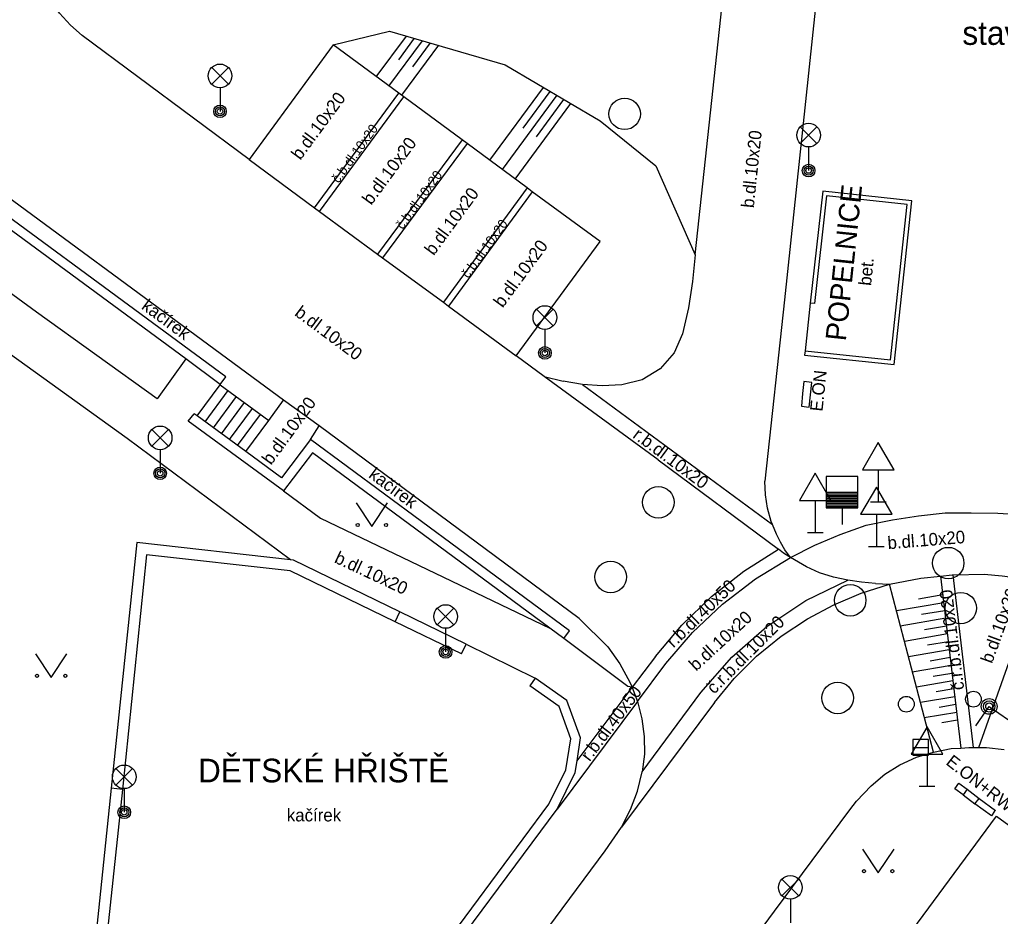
# Model space of a CAD drawing. Extents: x -598233 to -596890, y -1157848 to -1156431.
# Drawn here: x -597684.57 to -597653.44, y -1156817.51 to -1156789.04 of the extents above; entities that cross this region are included whole.
import ezdxf

# ---------------------------------------------------------------- set-up
doc = ezdxf.new("R2010")
doc.units = 0
for name, color, linetype in [('Level 10', 7, 'Continuous'), ('Level 11', 7, 'Continuous'), ('Level 14', 7, 'Continuous'), ('Level 15', 7, 'Continuous'), ('Level 24', 7, 'Continuous'), ('Level 27', 7, 'Continuous'), ('Level 28', 7, 'Continuous'), ('Level 31', 7, 'Continuous'), ('Level 33', 7, 'Continuous'), ('Level 34', 7, 'Continuous'), ('Level 36', 7, 'Continuous'), ('Level 40', 7, 'Continuous'), ('Level 41', 7, 'Continuous'), ('Level 42', 7, 'Continuous'), ('Level 5', 7, 'Continuous'), ('Level 7', 7, 'Continuous'), ('Level 8', 7, 'Continuous')]:
    doc.layers.add(name, color=color, linetype=linetype)

msp = doc.modelspace()

# ---------------------------------------------------------------- linework, layer by layer
at = {"layer": 'Level 10'}
for points in [[(-597658.75, -1156783.33), (-597660.3, -1156797.93)], [(-597663.13, -1156796.51), (-597662.2, -1156787.87), (-597662.15, -1156787.37)], [(-597682.58, -1156789.54), (-597682.96, -1156789.21), (-597683.3, -1156788.83), (-597683.58, -1156788.4), (-597683.81, -1156787.95)], [(-597677.29, -1156793.48), (-597682.58, -1156789.54)], [(-597674.62, -1156789.84), (-597677.29, -1156793.48)], [(-597666.15, -1156796.08), (-597668.3, -1156794.5), (-597668.46, -1156794.38), (-597670.37, -1156792.97), (-597670.53, -1156792.85), (-597672.38, -1156791.49), (-597672.54, -1156791.37), (-597674.62, -1156789.84)], [(-597676.19, -1156801.12), (-597687.98, -1156792.44)], [(-597668.81, -1156799.71), (-597666.15, -1156796.08)], [(-597663.13, -1156796.51), (-597663.21, -1156797.35), (-597663.34, -1156798.19), (-597663.53, -1156799.01)], [(-597660.3, -1156797.93), (-597660.92, -1156803.69)], [(-597663.53, -1156799.01), (-597663.8, -1156799.62), (-597664.24, -1156800.12), (-597664.81, -1156800.47), (-597665.46, -1156800.63)], [(-597667.92, -1156800.37), (-597668.81, -1156799.71)], [(-597667.92, -1156800.37), (-597667.32, -1156800.52)], [(-597665.46, -1156800.63), (-597666.08, -1156800.66), (-597666.71, -1156800.62), (-597667.32, -1156800.52)], [(-597675.06, -1156801.93), (-597676.19, -1156801.12)], [(-597666.81, -1156808.05), (-597675.06, -1156801.93)], [(-597660.55, -1156805.37), (-597660.68, -1156805.06), (-597660.72, -1156804.97), (-597660.83, -1156804.55), (-597660.9, -1156804.12), (-597660.92, -1156803.69)], [(-597660.42, -1156805.63), (-597660.55, -1156805.37)], [(-597660.28, -1156805.87), (-597660.42, -1156805.63)], [(-597660.11, -1156806.11), (-597660.28, -1156805.87)], [(-597658.29, -1156806.83), (-597658.74, -1156806.74), (-597659.18, -1156806.6), (-597659.6, -1156806.41), (-597660.11, -1156806.11)], [(-597657.41, -1156806.94), (-597657.85, -1156806.9), (-597658.29, -1156806.83)], [(-597656.96, -1156806.96), (-597655.97, -1156806.77)], [(-597655.97, -1156806.77), (-597655.34, -1156806.7), (-597654.97, -1156806.66), (-597654.94, -1156806.66), (-597653.96, -1156806.64)], [(-597653.96, -1156806.64), (-597653.39, -1156806.69), (-597652.83, -1156806.77), (-597652.27, -1156806.88)], [(-597657.41, -1156806.94), (-597656.96, -1156806.96)], [(-597665.9, -1156808.95), (-597666.81, -1156808.05)], [(-597665.9, -1156808.95), (-597665.52, -1156809.49), (-597665.2, -1156810.07), (-597665.13, -1156810.23), (-597665.13, -1156810.24), (-597664.96, -1156810.68)], [(-597664.96, -1156810.68), (-597664.82, -1156811.23), (-597664.75, -1156811.79), (-597664.74, -1156812.36), (-597664.81, -1156812.92)], [(-597657.54, -1156813.36), (-597657.11, -1156812.99), (-597656.63, -1156812.69), (-597656.11, -1156812.45), (-597655.57, -1156812.29)], [(-597655.57, -1156812.29), (-597655.01, -1156812.18), (-597654.7, -1156812.16), (-597654.45, -1156812.14), (-597654.3, -1156812.14), (-597654.13, -1156812.14), (-597653.88, -1156812.14), (-597653.32, -1156812.21)], [(-597664.96, -1156813.53), (-597664.81, -1156812.92)], [(-597658.22, -1156814.12), (-597658.01, -1156813.85), (-597657.78, -1156813.6), (-597657.54, -1156813.36)], [(-597665.18, -1156814.11), (-597664.96, -1156813.53)], [(-597665.47, -1156814.67), (-597665.18, -1156814.11)], [(-597660.61, -1156817.34), (-597658.22, -1156814.12)], [(-597665.99, -1156815.42), (-597665.47, -1156814.67)], [(-597671.66, -1156823.07), (-597665.99, -1156815.42)], [(-597667.63, -1156826.84), (-597660.61, -1156817.34)]]:
    msp.add_lwpolyline(points, dxfattribs=at)
at = {"layer": 'Level 11'}
for points in [[(-597675.21, -1156795.01), (-597672.54, -1156791.37)], [(-597675.05, -1156795.13), (-597672.38, -1156791.49)], [(-597684.03, -1156798.32), (-597692.76, -1156791.94)], [(-597678.21, -1156800.62), (-597679.3, -1156799.81), (-597688.45, -1156793.08)], [(-597670.53, -1156792.85), (-597673.21, -1156796.48)], [(-597670.37, -1156792.97), (-597673.05, -1156796.6)], [(-597677.29, -1156793.48), (-597675.21, -1156795.01), (-597675.05, -1156795.13), (-597673.21, -1156796.48), (-597673.05, -1156796.6), (-597671.12, -1156798.01), (-597670.96, -1156798.13), (-597668.81, -1156799.71)], [(-597668.46, -1156794.38), (-597671.12, -1156798.01)], [(-597668.3, -1156794.5), (-597670.96, -1156798.13)], [(-597680.2, -1156801.08), (-597684.03, -1156798.32)], [(-597681.16, -1156802.34), (-597685.21, -1156799.43)], [(-597679.3, -1156799.81), (-597680.2, -1156801.08)], [(-597664.3, -1156803.01), (-597667.92, -1156800.37)], [(-597678.93, -1156801.62), (-597678.2, -1156800.63)], [(-597678.68, -1156801.81), (-597677.95, -1156800.81)], [(-597678.21, -1156800.62), (-597678.2, -1156800.63), (-597676.66, -1156801.76)], [(-597666.71, -1156800.62), (-597660.68, -1156805.06)], [(-597678.42, -1156802), (-597677.69, -1156801)], [(-597678.16, -1156802.19), (-597677.43, -1156801.19)], [(-597676.66, -1156801.76), (-597676.19, -1156801.12)], [(-597677.91, -1156802.37), (-597677.18, -1156801.38)], [(-597676.2, -1156804), (-597679.22, -1156801.79)], [(-597677.65, -1156802.56), (-597676.92, -1156801.57)], [(-597677.39, -1156802.75), (-597676.66, -1156801.76)], [(-597675.34, -1156802.37), (-597675.06, -1156801.93)], [(-597675.97, -1156806.19), (-597681.16, -1156802.34)], [(-597675.28, -1156802.79), (-597676.2, -1156804)], [(-597667.3, -1156808.68), (-597667.74, -1156808.36), (-597675.28, -1156802.79)], [(-597664.3, -1156803.01), (-597660.49, -1156805.85)], [(-597676.2, -1156804), (-597675.02, -1156804.86)], [(-597675.02, -1156804.86), (-597667.74, -1156808.36)], [(-597657.7, -1156805.09), (-597656.87, -1156804.92), (-597656.04, -1156804.79), (-597655.2, -1156804.7)], [(-597655.2, -1156804.7), (-597654.37, -1156804.69), (-597653.53, -1156804.71), (-597652.7, -1156804.76)], [(-597660.11, -1156806.11), (-597659.33, -1156805.72), (-597658.53, -1156805.38), (-597657.7, -1156805.09)], [(-597664.39, -1156809.26), (-597663.55, -1156808.26), (-597662.61, -1156807.35), (-597661.59, -1156806.55), (-597660.49, -1156805.85)], [(-597660.11, -1156806.11), (-597660.16, -1156806.08), (-597660.33, -1156805.97), (-597660.49, -1156805.85)], [(-597664.06, -1156809.48), (-597663.21, -1156808.49), (-597662.26, -1156807.59), (-597661.22, -1156806.79), (-597660.11, -1156806.11)], [(-597662.95, -1156810.4), (-597661.97, -1156809.28), (-597660.86, -1156808.3), (-597659.62, -1156807.48), (-597658.29, -1156806.83)], [(-597654.3, -1156812.14), (-597654.94, -1156806.66)], [(-597659.57, -1156808.06), (-597658.73, -1156807.61), (-597657.86, -1156807.25), (-597656.96, -1156806.96)], [(-597655.57, -1156812.29), (-597656.96, -1156806.96)], [(-597654.13, -1156812.14), (-597652.27, -1156806.88)], [(-597662.52, -1156810.72), (-597661.89, -1156809.95), (-597661.18, -1156809.24), (-597660.4, -1156808.61), (-597659.57, -1156808.06)], [(-597665.27, -1156810.21), (-597667.3, -1156808.68)], [(-597670.4, -1156808.86), (-597668.21, -1156809.94)], [(-597664.39, -1156809.26), (-597665.13, -1156810.23)], [(-597664.96, -1156810.68), (-597664.06, -1156809.48)], [(-597666.88, -1156812.57), (-597665.13, -1156810.24)], [(-597665.13, -1156810.23), (-597665.27, -1156810.21)], [(-597664.81, -1156812.92), (-597662.95, -1156810.4)], [(-597664.96, -1156810.68), (-597667.51, -1156814.1)], [(-597662.52, -1156810.72), (-597665.47, -1156814.67)]]:
    msp.add_lwpolyline(points, dxfattribs=at)
at = {"layer": 'Level 14'}
for points in [[(-597674.62, -1156789.84), (-597672.83, -1156789.4)], [(-597672.83, -1156789.4), (-597669.16, -1156790.47)], [(-597669.16, -1156790.47), (-597666.15, -1156792.25)], [(-597666.15, -1156792.25), (-597664.38, -1156793.68)], [(-597664.38, -1156793.68), (-597663.13, -1156796.51)], [(-597655.34, -1156806.7), (-597654.7, -1156812.16)]]:
    msp.add_lwpolyline(points, dxfattribs=at)
at = {"layer": 'Level 15'}
for points in [[(-597673.25, -1156790.85), (-597672.29, -1156789.56)], [(-597672.85, -1156791.15), (-597671.78, -1156789.71)], [(-597672.54, -1156790.31), (-597672.04, -1156789.63)], [(-597672.44, -1156791.44), (-597671.27, -1156789.85)], [(-597672.09, -1156790.54), (-597671.53, -1156789.78)], [(-597669.65, -1156793.5), (-597667.94, -1156791.19)], [(-597669.25, -1156793.8), (-597667.51, -1156791.44)], [(-597668.59, -1156792.48), (-597667.73, -1156791.32)], [(-597668.17, -1156792.76), (-597667.3, -1156791.57)], [(-597668.84, -1156794.1), (-597667.08, -1156791.7)], [(-597656.04, -1156807.42), (-597655.27, -1156807.29)], [(-597656.74, -1156807.79), (-597655.24, -1156807.54)], [(-597656.62, -1156808.28), (-597655.18, -1156808.03)], [(-597655.95, -1156807.91), (-597655.21, -1156807.79)], [(-597655.85, -1156808.4), (-597655.15, -1156808.28)], [(-597656.49, -1156808.77), (-597655.12, -1156808.53)], [(-597655.76, -1156808.89), (-597655.09, -1156808.78)], [(-597656.36, -1156809.25), (-597655.07, -1156809.03)], [(-597655.67, -1156809.39), (-597655.04, -1156809.28)], [(-597656.24, -1156809.74), (-597655.01, -1156809.53)], [(-597655.58, -1156809.88), (-597654.98, -1156809.78)], [(-597656.11, -1156810.22), (-597654.95, -1156810.02)], [(-597655.98, -1156810.71), (-597654.89, -1156810.52)], [(-597655.48, -1156810.37), (-597654.92, -1156810.27)], [(-597655.39, -1156810.86), (-597654.86, -1156810.77)], [(-597655.86, -1156811.19), (-597654.83, -1156811.02)], [(-597655.3, -1156811.35), (-597654.8, -1156811.27)]]:
    msp.add_lwpolyline(points, dxfattribs=at)
at = {"layer": 'Level 24'}
for points in [[(-597659.68, -1156800.53), (-597659.72, -1156800.91)], [(-597659.43, -1156800.56), (-597659.68, -1156800.53)], [(-597659.51, -1156801.34), (-597659.43, -1156800.56)], [(-597659.72, -1156800.91), (-597659.76, -1156801.31)], [(-597659.76, -1156801.31), (-597659.51, -1156801.34)], [(-597654.63, -1156813.65), (-597654.89, -1156813.46), (-597654.76, -1156813.28), (-597654.5, -1156813.47), (-597654.63, -1156813.65)], [(-597654.63, -1156813.65), (-597654.25, -1156813.93)], [(-597654.5, -1156813.47), (-597654.12, -1156813.76)], [(-597653.73, -1156814.31), (-597654.25, -1156813.93), (-597654.12, -1156813.76), (-597653.6, -1156814.14), (-597653.63, -1156814.17), (-597653.73, -1156814.31)]]:
    msp.add_lwpolyline(points, dxfattribs=at)
at = {"layer": 'Level 27'}
msp.add_line((-597656.22, -1156812.14), (-597655.72, -1156812.14), dxfattribs=at)
msp.add_lwpolyline([(-597656.22, -1156812.39), (-597655.72, -1156812.39), (-597655.72, -1156811.89), (-597656.22, -1156811.89)], close=True, dxfattribs=at)
for centre in [(-597665.37, -1156792.03), (-597664.3, -1156804.36), (-597655.1, -1156806.29), (-597665.81, -1156806.73), (-597658.21, -1156807.47), (-597654.7, -1156807.72), (-597658.61, -1156810.57)]:
    msp.add_circle(centre, 0.5, dxfattribs=at)
at = {"layer": 'Level 28'}
for p, q in [((-597658.97, -1156804.04), (-597657.97, -1156804.04)), ((-597658.97, -1156804.09), (-597657.97, -1156804.09)), ((-597658.97, -1156804.14), (-597657.97, -1156804.14)), ((-597658.97, -1156804.19), (-597657.97, -1156804.19)), ((-597658.97, -1156804.24), (-597657.97, -1156804.24)), ((-597658.97, -1156804.29), (-597657.97, -1156804.29)), ((-597658.97, -1156804.34), (-597657.97, -1156804.34)), ((-597658.97, -1156804.39), (-597657.97, -1156804.39)), ((-597658.97, -1156804.44), (-597657.97, -1156804.44)), ((-597658.97, -1156804.49), (-597657.97, -1156804.49)), ((-597658.47, -1156804.54), (-597658.47, -1156805.07))]:
    msp.add_line(p, q, dxfattribs=at)
msp.add_lwpolyline([(-597658.97, -1156804.54), (-597657.97, -1156804.54), (-597657.97, -1156803.54), (-597658.97, -1156803.54)], close=True, dxfattribs=at)
for centre in [(-597656.43, -1156810.77), (-597654.3, -1156810.61)]:
    msp.add_circle(centre, 0.25, dxfattribs=at)
at = {"layer": 'Level 31'}
msp.add_lwpolyline([(-597654.228, -1156811.4553), (-597653.8, -1156810.84), (-597653.1847, -1156811.268)], dxfattribs=at)
for radius in [0.25, 0.18, 0.11]:
    msp.add_circle((-597653.8, -1156810.84), radius, dxfattribs=at)
at = {"layer": 'Level 33'}
for p, q in [((-597678.475, -1156791.09), (-597677.945, -1156790.56)), ((-597678.475, -1156790.56), (-597677.945, -1156791.09)), ((-597678.21, -1156791.2), (-597678.21, -1156791.95)), ((-597659.795, -1156792.97), (-597659.265, -1156792.44)), ((-597659.795, -1156792.44), (-597659.265, -1156792.97)), ((-597659.53, -1156793.08), (-597659.53, -1156793.83)), ((-597668.165, -1156798.76), (-597667.635, -1156798.23)), ((-597668.165, -1156798.23), (-597667.635, -1156798.76)), ((-597667.9, -1156798.87), (-597667.9, -1156799.62)), ((-597680.375, -1156802.58), (-597679.845, -1156802.05)), ((-597680.375, -1156802.05), (-597679.845, -1156802.58)), ((-597680.11, -1156802.69), (-597680.11, -1156803.44)), ((-597671.315, -1156808.25), (-597670.785, -1156807.72)), ((-597671.315, -1156807.72), (-597670.785, -1156808.25)), ((-597671.05, -1156808.36), (-597671.05, -1156809.11)), ((-597681.515, -1156813.34), (-597680.985, -1156812.81)), ((-597681.515, -1156812.81), (-597680.985, -1156813.34)), ((-597681.25, -1156813.45), (-597681.25, -1156814.2)), ((-597660.375, -1156816.85), (-597659.845, -1156816.32)), ((-597660.375, -1156816.32), (-597659.845, -1156816.85)), ((-597660.11, -1156816.96), (-597660.11, -1156817.71))]:
    msp.add_line(p, q, dxfattribs=at)
for centre, radius in [((-597678.21, -1156790.825), 0.375), ((-597678.21, -1156791.95), 0.2), ((-597678.21, -1156791.95), 0.1445), ((-597678.21, -1156791.95), 0.0876), ((-597659.53, -1156792.705), 0.375), ((-597659.53, -1156793.83), 0.2), ((-597659.53, -1156793.83), 0.1445), ((-597659.53, -1156793.83), 0.0876), ((-597667.9, -1156798.495), 0.375), ((-597667.9, -1156799.62), 0.2), ((-597667.9, -1156799.62), 0.1445), ((-597667.9, -1156799.62), 0.0876), ((-597680.11, -1156802.315), 0.375), ((-597680.11, -1156803.44), 0.2), ((-597680.11, -1156803.44), 0.1445), ((-597680.11, -1156803.44), 0.0876), ((-597671.05, -1156807.985), 0.375), ((-597671.05, -1156809.11), 0.2), ((-597671.05, -1156809.11), 0.1445), ((-597671.05, -1156809.11), 0.0876), ((-597681.25, -1156813.075), 0.375), ((-597681.25, -1156814.2), 0.2), ((-597681.25, -1156814.2), 0.1445), ((-597681.25, -1156814.2), 0.0876), ((-597660.11, -1156816.585), 0.375)]:
    msp.add_circle(centre, radius, dxfattribs=at)
at = {"layer": 'Level 34'}
for p, q in [((-597657.32, -1156803.332), (-597657.32, -1156804.35)), ((-597659.32, -1156804.302), (-597659.32, -1156805.32)), ((-597657.57, -1156804.35), (-597657.07, -1156804.35)), ((-597657.38, -1156804.742), (-597657.38, -1156805.76)), ((-597659.57, -1156805.32), (-597659.07, -1156805.32)), ((-597657.63, -1156805.76), (-597657.13, -1156805.76)), ((-597655.77, -1156812.352), (-597655.77, -1156813.37)), ((-597656.02, -1156813.37), (-597655.52, -1156813.37))]:
    msp.add_line(p, q, dxfattribs=at)
for points in [[(-597657.82, -1156803.332), (-597656.82, -1156803.332), (-597657.32, -1156802.466)], [(-597659.82, -1156804.302), (-597658.82, -1156804.302), (-597659.32, -1156803.436)], [(-597657.88, -1156804.742), (-597656.88, -1156804.742), (-597657.38, -1156803.876)], [(-597656.27, -1156812.352), (-597655.27, -1156812.352), (-597655.77, -1156811.486)]]:
    msp.add_lwpolyline(points, close=True, dxfattribs=at)
at = {"layer": 'Level 36'}
for points in [[(-597673.89, -1156804.38), (-597673.39, -1156805.13), (-597672.89, -1156804.38)], [(-597684.07, -1156809.17), (-597683.57, -1156809.92), (-597683.07, -1156809.17)], [(-597657.82, -1156815.37), (-597657.32, -1156816.12), (-597656.82, -1156815.37)]]:
    msp.add_lwpolyline(points, dxfattribs=at)
for centre in [(-597673.8402, -1156805.0798), (-597672.9408, -1156805.0798), (-597684.0202, -1156809.8698), (-597683.1208, -1156809.8698), (-597657.7702, -1156816.0698), (-597656.8708, -1156816.0698)]:
    msp.add_circle(centre, 0.05, dxfattribs=at)
at = {"layer": 'Level 5'}
msp.add_lwpolyline([(-597662.04, -1156825.8), (-597653.57, -1156814.32), (-597653.18, -1156814.61)], dxfattribs=at)
at = {"layer": 'Level 7'}
for points in [[(-597678.03, -1156800.38), (-597688.27, -1156792.84)], [(-597659.08, -1156794.48), (-597659.48, -1156798.04)], [(-597658.96, -1156794.63), (-597659.34, -1156798.05)], [(-597656.25, -1156794.79), (-597659.08, -1156794.48)], [(-597656.4, -1156794.91), (-597658.96, -1156794.63)], [(-597656.93, -1156799.84), (-597656.4, -1156794.91)], [(-597656.81, -1156799.99), (-597656.25, -1156794.79)], [(-597659.34, -1156798.05), (-597659.48, -1156798.04)], [(-597659.64, -1156799.55), (-597659.66, -1156799.69)], [(-597659.64, -1156799.55), (-597656.93, -1156799.84)], [(-597659.66, -1156799.69), (-597656.81, -1156799.99)], [(-597678.21, -1156800.62), (-597678.03, -1156800.38)], [(-597679.22, -1156801.79), (-597679.03, -1156801.55)], [(-597676.26, -1156803.58), (-597677.39, -1156802.75), (-597678.93, -1156801.62), (-597679.03, -1156801.55)], [(-597675.34, -1156802.37), (-597676.26, -1156803.58)], [(-597667.12, -1156808.44), (-597675.34, -1156802.37)], [(-597680.85, -1156805.64), (-597681.66, -1156813.44), (-597682.21, -1156818.75)], [(-597675.88, -1156806.2), (-597675.97, -1156806.19), (-597680.85, -1156805.64)], [(-597680.54, -1156806.03), (-597681.31, -1156813.48), (-597681.83, -1156818.44)], [(-597675.98, -1156806.54), (-597680.54, -1156806.03)], [(-597670.4, -1156808.86), (-597672.5, -1156807.84), (-597675.88, -1156806.2)], [(-597670.55, -1156809.17), (-597672.65, -1156808.15), (-597675.98, -1156806.54)], [(-597672.65, -1156808.15), (-597672.5, -1156807.84)], [(-597667.3, -1156808.68), (-597667.12, -1156808.44)], [(-597670.55, -1156809.17), (-597670.4, -1156808.86)], [(-597668.21, -1156809.94), (-597668.38, -1156810.19)], [(-597667.2, -1156810.65), (-597668.21, -1156809.94)], [(-597667.45, -1156810.84), (-597668.38, -1156810.19)], [(-597667.08, -1156811.87), (-597667.45, -1156810.84)], [(-597666.77, -1156811.84), (-597667.2, -1156810.65)], [(-597667.23, -1156812.85), (-597667.08, -1156811.87)], [(-597666.94, -1156812.94), (-597666.88, -1156812.57), (-597666.77, -1156811.84)], [(-597667.77, -1156813.94), (-597667.23, -1156812.85)], [(-597667.51, -1156814.1), (-597666.94, -1156812.94)], [(-597681.31, -1156813.48), (-597681.66, -1156813.44)], [(-597671.85, -1156819.45), (-597667.77, -1156813.94)], [(-597671.75, -1156819.81), (-597667.51, -1156814.1)]]:
    msp.add_lwpolyline(points, dxfattribs=at)
at = {"layer": 'Level 8'}
msp.add_lwpolyline([(-597659.48, -1156798.04), (-597659.64, -1156799.55)], dxfattribs=at)

# ---------------------------------------------------------------- texts
at = {"layer": 'Level 40'}
for s, height, rotation, p in [('b.dl.10x20', 0.4, 53.7667, (-597675.66, -1156793.52)), ('č.b.dl.10x20', 0.3, 54, (-597674.45, -1156794.25)), ('b.dl.10x20', 0.4, 53.7667, (-597673.41, -1156794.95)), ('b.dl.10x20', 0.4, 84.04366, (-597661.27, -1156795.03)), ('č.b.dl.10x20', 0.3, 54, (-597672.41, -1156795.72)), ('b.dl.10x20', 0.4, 53.7667, (-597671.43, -1156796.55)), ('č.b.dl.10x20', 0.3, 54, (-597670.33, -1156797.27)), ('b.dl.10x20', 0.4, 53.7667, (-597669.24, -1156798.21)), ('bet.', 0.4, 84, (-597657.55, -1156797.5)), ('kačírek', 0.4, 323.4313, (-597680.73, -1156798.2)), ('b.dl.10x20', 0.4, 323.4313, (-597675.87, -1156798.41)), ('b.dl.10x20', 0.4, 54, (-597676.59, -1156803.2)), ('r.b.dl.10x20', 0.4, 323.2989, (-597665.14, -1156802.29)), ('kačírek', 0.4, 323.4313, (-597673.52, -1156803.55)), ('b.dl.10x20', 0.4, 4.59988, (-597657.01, -1156805.85)), ('b.dl.10x20', 0.4, 334.95659, (-597674.61, -1156806.26)), ('r.b.dl.40x50', 0.399996, 44, (-597663.82, -1156809)), ('č.r.b.dl.10x20', 0.399996, 97, (-597654.59, -1156810.3)), ('b.dl.10x20', 0.4, 70, (-597653.71, -1156809.5)), ('b.dl.10x20', 0.4, 42.78878, (-597663.1, -1156809.74)), ('č.r.b.dl.10x20', 0.399996, 45, (-597662.53, -1156810.47)), ('r.b.dl.40x50', 0.399996, 53, (-597666.48, -1156812.61))]:
    msp.add_text(s, height=height, rotation=rotation, dxfattribs=at).set_placement(p)
msp.add_text('kačírek', height=0.4, dxfattribs=at).set_placement((-597676.09, -1156814.49))
at = {"layer": 'Level 41'}
for s, height, rotation, p in [('POPELNICE', 0.65, 84, (-597658.35, -1156799.26)), ('E.ON', 0.4, 84, (-597659.09, -1156801.49)), ('E.ON+RWE', 0.4, 322, (-597655.2, -1156812.66))]:
    msp.add_text(s, height=height, rotation=rotation, dxfattribs=at).set_placement(p)
msp.add_text('DĚTSKÉ HŘIŠTĚ', height=0.75, dxfattribs=at).set_placement((-597678.91, -1156813.25))
at = {"layer": 'Level 42'}
msp.add_text('staveniště', height=0.75, dxfattribs=at).set_placement((-597654.65, -1156789.84))

doc.saveas('drawing.dxf')
